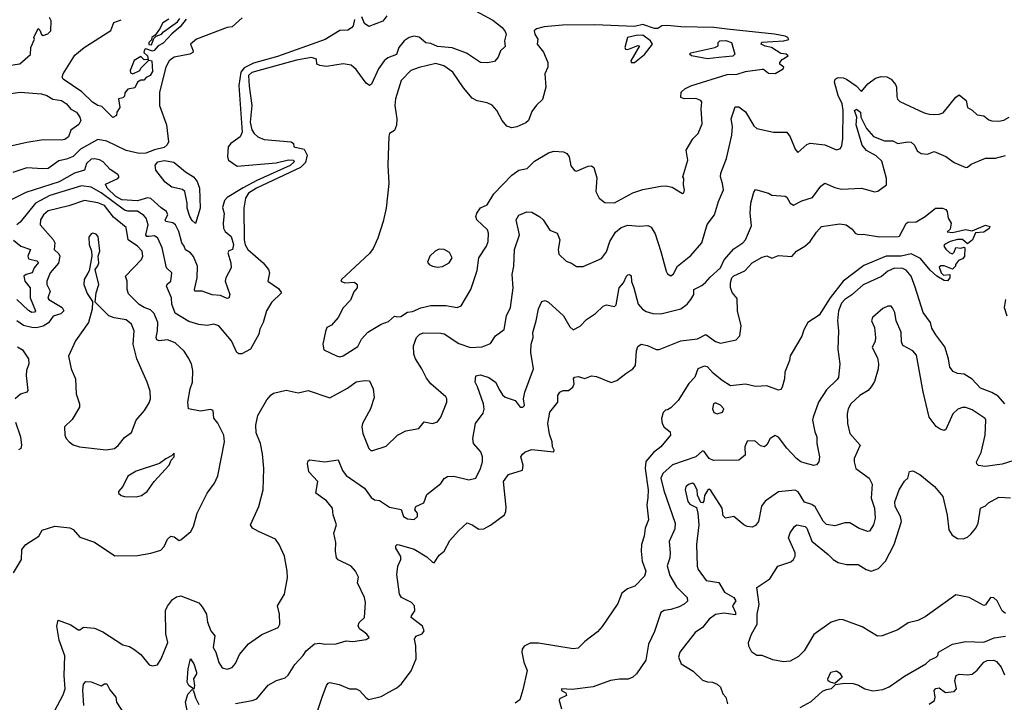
# Model space of a CAD drawing. Extents: x 1552033 to 1694788, y 811965 to 917215.
# Tile 402 of 632: x 1652113 to 1658058, y 837003 to 841122. Entities that reach past the tile are written whole.
import ezdxf

# ---------------------------------------------------------------- set-up
doc = ezdxf.new("R2010")
doc.units = 0

msp = doc.modelspace()

# ---------------------------------------------------------------- linework, layer by layer
at = {"layer": '0CON20XD'}
for points in [[(1654685.8, 841275), (1654970, 841120), (1655025.3, 841075), (1655045, 841051.4), (1655049.3, 841035), (1655040.6, 840995), (1655045, 840960), (1655016.4, 840933.6), (1655002.7, 840897.3), (1654980, 840870), (1654937.3, 840862.7), (1654895, 840863.6), (1654809.9, 840919.9)], [(1652044.2, 840845.8), (1652113.9, 840856.1), (1652178.3, 840911.7), (1652180, 840955), (1652202.5, 841005), (1652197.5, 841015), (1652225, 841070), (1652235, 841060), (1652243.9, 841033.9), (1652255, 841027.5), (1652283.6, 841036.4), (1652300, 841055), (1652302.5, 841115), (1652292.5, 841135)], [(1654135, 841124.2), (1654125.5, 841084.5), (1654116.8, 841073.2), (1654095, 841059.2), (1654046.4, 841056.4), (1653957.6, 841002.4), (1653669.8, 840900.2), (1653525, 840860), (1653467.5, 840832.5), (1653448.4, 840805), (1653435.9, 840725), (1653456.4, 840443.6), (1653443.5, 840415), (1653387.5, 840375), (1653371.9, 840355), (1653368, 840295), (1653374, 840275), (1653425, 840238.2), (1653661.1, 840258.9), (1653735, 840276.2), (1653765.8, 840275), (1653770.7, 840265), (1653745, 840241.7), (1653545, 840151.1), (1653462.7, 840107.3), (1653365, 840050), (1653348.5, 840031.5), (1653338.2, 839988.2), (1653347.9, 839952.1), (1653341.4, 839895), (1653344.2, 839865), (1653354, 839845), (1653389.6, 839815), (1653404.1, 839765), (1653397.1, 839735), (1653375, 839726.9), (1653369.5, 839715), (1653388.1, 839655), (1653390, 839625), (1653356.9, 839565), (1653352.7, 839545), (1653381.8, 839465), (1653375, 839441.8), (1653365, 839439.7), (1653325, 839458.7), (1653275, 839462.2), (1653215, 839485.3), (1653171.2, 839485), (1653167.8, 839495), (1653183.6, 839565), (1653187.1, 839635), (1653162.6, 839692.6), (1653145, 839715.4), (1653113.7, 839733.6), (1653106.8, 839755), (1653092.7, 839775), (1653074.6, 839845), (1653052.7, 839885), (1653037.3, 839897.3), (1652994.4, 839905), (1652991.1, 839915), (1653007.3, 839945), (1653000, 839965), (1652967, 839987), (1652905, 840043.5), (1652885, 840047.2), (1652825, 840029.8), (1652730, 840035), (1652694, 840055), (1652641.2, 840105), (1652630.7, 840129.3), (1652705, 840164), (1652713.8, 840175), (1652705, 840189.2), (1652658.8, 840218.8), (1652615.8, 840265), (1652595, 840277.1), (1652565, 840283.3), (1652545, 840280), (1652516.2, 840255), (1652503.8, 840215), (1652443.1, 840196.9), (1652351.5, 840145), (1652149.5, 840080.5), (1652045, 840026.9)], [(1653456.7, 841133.3), (1653395, 841080), (1653365, 841075.3), (1653179.6, 841005), (1653143.8, 840975), (1653161.1, 840935), (1653157.8, 840925), (1653140, 840915), (1653045, 840896.1), (1653015.8, 840875), (1652995.9, 840835), (1652956.6, 840685), (1652957.6, 840605), (1652998.9, 840488.9), (1653010.8, 840385), (1653003.1, 840366.9), (1652985, 840350.8), (1652926.9, 840336.9), (1652875, 840318), (1652835, 840314.5), (1652755, 840333.7), (1652639, 840389), (1652585, 840399.5), (1652479, 840341), (1652435, 840297.1), (1652395, 840280), (1652349.6, 840270.4), (1652285, 840224.6), (1652251.7, 840221.7), (1652155, 840229.2), (1652070.6, 840200.6)], [(1652675, 840532.5), (1652608.1, 840598.1), (1652584, 840605), (1652552.1, 840625), (1652487.3, 840687.3), (1652375, 840763.1), (1652370, 840775), (1652375.6, 840795), (1652445, 840908.6), (1652502.5, 840955), (1652663.3, 841056.7), (1652681.2, 841105), (1652725, 841122.5)], [(1653118, 841125), (1653081.2, 841078.8), (1653032.1, 841037.9), (1652978.9, 840981.1), (1652948, 840965), (1652925, 840936.2), (1652915, 840932.9), (1652875, 840946.7), (1652866.7, 840943.3), (1652862.5, 840925), (1652884, 840905), (1652888.3, 840881.7), (1652865, 840880), (1652845, 840900), (1652804.3, 840875.7), (1652780, 840815), (1652781.2, 840801.2), (1652795, 840796.2), (1652837.5, 840815), (1652845, 840830), (1652891.7, 840878.3), (1652910, 840875), (1652915, 840810), (1652900, 840785), (1652877, 840773), (1652861.7, 840758.3), (1652845, 840757.5), (1652823.6, 840746.4), (1652808.3, 840711.7), (1652765, 840702.5), (1652748.3, 840681.7), (1652745, 840660), (1652735, 840650), (1652710, 840645), (1652717, 840593), (1652700, 840565), (1652697.5, 840545), (1652675, 840532.5)], [(1653012.5, 841125), (1652977, 841103), (1652957.5, 841065), (1652930, 841030), (1652910, 841015), (1652908.3, 841001.7), (1652892.5, 840985), (1652892, 840972), (1652909.1, 840970.9), (1652921.7, 841008.3), (1652937, 841023), (1652968.8, 841035), (1652980.6, 841049.4), (1653065, 841110), (1653080.5, 841129.5)], [(1654330, 841145), (1654305, 841114.3), (1654221.7, 841081.7), (1654195, 841099.2), (1654179.2, 841139.2)], [(1654045, 839088.9), (1654065, 839093.3), (1654155, 839149.5), (1654176.9, 839195), (1654215, 839237.1), (1654294.5, 839285.5), (1654339.7, 839300.3), (1654375, 839334.4), (1654395, 839328.9), (1654415, 839331.8), (1654455, 839358.2), (1654485, 839362.2), (1654535, 839383.8), (1654595, 839397.5), (1654685, 839398.2), (1654755, 839385.7), (1654778, 839395), (1654836.4, 839495), (1654875, 839610), (1654885.6, 839685), (1654931.4, 839755), (1654941.9, 839785), (1654944.1, 839834.1), (1654938, 839855), (1654872.5, 839915), (1654867.8, 839935), (1654872.1, 839955), (1654895, 839986.6), (1654934.7, 840005.3), (1654975, 840071.1), (1655085, 840184.5), (1655125.8, 840215), (1655176.2, 840223.8), (1655221.5, 840268.5), (1655305, 840318.9), (1655338.2, 840328.2), (1655395.7, 840325.7), (1655415.9, 840315.9), (1655430, 840295), (1655440.5, 840240.5), (1655462.3, 840212.3), (1655475, 840208.8), (1655545, 840238.6), (1655565, 840240), (1655580.5, 840230.5), (1655597.9, 840167.9), (1655590.8, 840085), (1655611.2, 840045), (1655645, 840020), (1655705, 840016.5), (1655815, 840077.5), (1655875, 840098), (1655985, 840118.1), (1656015, 840120), (1656052.1, 840112.1), (1656115, 840073.3), (1656123.3, 840076.7), (1656127.5, 840095), (1656121.4, 840125), (1656123.3, 840163.3), (1656117.5, 840175), (1656147.1, 840275), (1656137.5, 840335), (1656176.9, 840403.1), (1656210, 840435), (1656232.9, 840495), (1656227.3, 840585), (1656231.4, 840625), (1656225, 840635.6), (1656195, 840647.9), (1656125.9, 840645.9), (1656103.9, 840653.9), (1656107.5, 840685), (1656128, 840705), (1656165, 840723.8), (1656385, 840791.8), (1656445.5, 840794.5), (1656495, 840810), (1656595, 840823.3), (1656605, 840823.3), (1656635, 840800), (1656675, 840797.5), (1656722.5, 840825), (1656726.7, 840835), (1656702.5, 840855), (1656702.5, 840865), (1656717.7, 840882.3), (1656753.3, 840905), (1656740, 840915), (1656708.3, 840918.3), (1656652.5, 840955), (1656615, 840962), (1656590, 840975), (1656593.9, 840986.1), (1656725.8, 840994.2), (1656756.4, 841003.6), (1656750, 841015), (1656735, 841022.5), (1656670, 841035), (1656385.6, 841065.6), (1656305, 841075.8), (1656105, 841080), (1656025, 841087.5), (1655990, 841085), (1655965, 841070), (1655945, 841068.6), (1655875, 841094.1), (1655825, 841080.4), (1655585, 841092.4), (1655390.8, 841089.1), (1655279.8, 841080.2), (1655233.3, 841066.7), (1655218.8, 841055), (1655222.5, 841035), (1655241.4, 841005), (1655238, 840975), (1655276, 840926), (1655302.5, 840865), (1655302, 840835), (1655282.9, 840795), (1655289.4, 840715), (1655269.6, 840640.4), (1655232.6, 840607.4), (1655205, 840567.5), (1655185.8, 840514.2), (1655169.7, 840500.3), (1655115, 840476), (1655085, 840469.2), (1655055, 840480), (1655025, 840513.8), (1654992.9, 840575), (1654965, 840605.8), (1654935, 840620.8), (1654875, 840632.9), (1654845, 840649.6), (1654792.1, 840712.1), (1654729.1, 840805), (1654673.2, 840843.2), (1654625, 840857.8), (1654525, 840833.7), (1654474.9, 840815.1), (1654415.3, 840755), (1654381.1, 840645), (1654377.8, 840605), (1654389.5, 840525), (1654388.1, 840485), (1654375.6, 840454.4), (1654345, 840436), (1654340.8, 840419.2), (1654336, 840244), (1654341.8, 840135), (1654324.8, 839985), (1654307, 839905), (1654275.5, 839805), (1654248, 839742), (1654225, 839711.6), (1654055.8, 839555), (1654051.2, 839545), (1654075, 839533.6), (1654135, 839538.9), (1654150.5, 839525), (1654150.9, 839505), (1654130.6, 839479.4), (1654109.8, 839430.2), (1654065, 839384), (1654035.5, 839324.5), (1653995, 839280), (1653967.5, 839265), (1653958.8, 839241.2), (1653942.5, 839165), (1653949.7, 839129.7), (1654025, 839093.5), (1654045, 839088.9)], [(1654809.9, 840919.9), (1654723.2, 840953.2), (1654635, 840961.1), (1654595, 840979), (1654565, 840982.8), (1654525, 841017.8), (1654492.1, 841022.1), (1654465, 841015.4), (1654434.8, 840995.2), (1654401.8, 840955), (1654388.1, 840911.9), (1654335, 840893.3), (1654313.3, 840875), (1654279.5, 840825), (1654237, 840733), (1654225.5, 840724.5), (1654205, 840739.5), (1654145, 840821.5), (1654115, 840847.1), (1654065.9, 840855.9), (1653965, 840840.4), (1653925, 840846), (1653906.2, 840855), (1653904, 840885), (1653875, 840894.1), (1653785, 840878.2), (1653515, 840804.8), (1653494.9, 840785), (1653498, 840722), (1653514.8, 840605.2), (1653505.3, 840505), (1653515, 840458), (1653528.9, 840435), (1653551.1, 840415), (1653589.3, 840399.3), (1653752.5, 840385), (1653766.2, 840375), (1653767.5, 840355), (1653830.4, 840340.4), (1653848.1, 840305), (1653839.3, 840260.7), (1653808.9, 840231.1), (1653541.6, 840105), (1653495.1, 840074.9), (1653476.9, 840045), (1653465.4, 839985), (1653468.7, 839795), (1653474, 839764), (1653491, 839735), (1653582.4, 839655), (1653615.4, 839615), (1653621.4, 839595), (1653611.2, 839545), (1653675, 839499.4), (1653693.3, 839475), (1653633.1, 839415), (1653602.2, 839365), (1653582.2, 839295), (1653562.2, 839255), (1653557.1, 839225), (1653505.5, 839134.5), (1653455, 839106.2), (1653435, 839106.2), (1653424.3, 839114.3), (1653391.4, 839185), (1653315, 839275.7), (1653285, 839284.5), (1653245, 839277.7), (1653195, 839282.4), (1653135, 839300.6), (1653052.3, 839352.3), (1653032.1, 839405), (1653029.1, 839445), (1652998.2, 839515), (1653002.7, 839527.3), (1653024.6, 839545.4), (1653030.9, 839595), (1652999.6, 839625), (1652972.8, 839745), (1652946.8, 839805), (1652927.6, 839817.6), (1652893.4, 839813.4), (1652880.6, 839815), (1652873.8, 839823.8), (1652888.9, 839885), (1652875.8, 839925.8), (1652861.9, 839941.9), (1652825, 839966.9), (1652765, 839966.2), (1652745, 839973.7), (1652605, 840078.4), (1652545, 840112.6), (1652485, 840120.2), (1652295, 840062.4), (1652208.6, 840015), (1652115, 839900.8), (1652095, 839885.4)], [(1655805, 840864), (1655825, 840864.5), (1655885, 840911.8), (1655934.5, 840975), (1655922.5, 840995), (1655875, 841028.3), (1655835, 841027.7), (1655783.8, 841015), (1655767.5, 840955), (1655770, 840945), (1655785, 840943.3), (1655845, 840966.2), (1655856.2, 840965), (1655802.9, 840875), (1655805, 840864)], [(1656265, 840885.7), (1656170, 840905), (1656157.5, 840915), (1656165, 840922.5), (1656310, 840955), (1656330, 840965), (1656330, 840985), (1656340, 840995), (1656375.9, 840995.9), (1656410, 840985), (1656431.2, 840915), (1656417.9, 840902.1), (1656335, 840893.5), (1656265, 840885.7)], [(1652352, 837378), (1652337.1, 837462.9), (1652345, 837500), (1652421.2, 837471.2), (1652465, 837441.2), (1652475, 837440), (1652497, 837457), (1652565, 837450.8), (1652615, 837428.6), (1652735, 837350), (1652775, 837339.4), (1652802, 837325), (1652845, 837292), (1652895, 837230), (1652915, 837223.3), (1652945, 837230), (1652967.5, 837265), (1653007.5, 837365), (1652995.7, 837415.7), (1652993.6, 837556.4), (1653005, 837583.3), (1653035, 837623.3), (1653060.5, 837639.5), (1653085, 837646.2), (1653194.2, 837604.2), (1653215, 837578.8), (1653240.5, 837535), (1653246.9, 837486.9), (1653266.9, 837435), (1653291.8, 837405), (1653281.8, 837335), (1653296.5, 837305), (1653315, 837244), (1653335, 837211.2), (1653365, 837204), (1653395, 837214), (1653415, 837236.7), (1653439.1, 837290.9), (1653495, 837357.1), (1653575, 837412.5), (1653673.8, 837455), (1653683.5, 837475), (1653681.1, 837535), (1653670, 837585), (1653712.5, 837655), (1653730, 837755), (1653728.6, 837795), (1653711.4, 837885), (1653680, 837955), (1653657.4, 837987.4), (1653555, 838033.1), (1653519.2, 838055), (1653507.1, 838075), (1653556.5, 838185), (1653581.9, 838285), (1653587.3, 838415), (1653577.9, 838502.1), (1653566, 838565), (1653541.1, 838628.9), (1653538.5, 838675), (1653550.6, 838735), (1653605, 838829.2), (1653630.5, 838859.5), (1653645, 838869.4), (1653722.2, 838887.7), (1653795, 838871.2), (1653855.2, 838885.2), (1653985, 838841.4), (1654091.7, 838898.3), (1654145, 838937.1), (1654195, 838946), (1654225, 838943.3), (1654247.5, 838895), (1654253.6, 838843.6), (1654231.1, 838775), (1654181.9, 838685), (1654178.1, 838665), (1654184.4, 838625), (1654220, 838535), (1654232.8, 838522.8), (1654245, 838522.1), (1654325, 838549.1), (1654394.6, 838615.4), (1654445, 838641.5), (1654523.4, 838656.6), (1654555, 838695.7), (1654605, 838685.7), (1654635, 838696), (1654656.2, 838723.8), (1654691.4, 838815), (1654692, 838835), (1654685.7, 838845.7), (1654595.9, 838925.9), (1654569, 838959), (1654541.8, 839015), (1654502.5, 839075), (1654492.9, 839105), (1654490.7, 839155), (1654507.8, 839205), (1654526.6, 839223.4), (1654548.1, 839231.9), (1654655, 839230.9), (1654675, 839226.4), (1654765, 839167.7), (1654835, 839143.8), (1654905, 839149.1), (1654955, 839169.4), (1654985, 839214.4), (1655037.6, 839252.4), (1655051.4, 839335), (1655075.5, 839385), (1655092.8, 839505), (1655085.7, 839585), (1655096.6, 839635), (1655100, 839735), (1655130.9, 839825), (1655110.6, 839915), (1655126.6, 839943.4), (1655175, 839962.9), (1655205, 839961.9), (1655253.6, 839933.6), (1655274.5, 839914.5), (1655313.4, 839853.4), (1655358.8, 839835), (1655374.2, 839794.2), (1655364, 839735), (1655367.3, 839707.3), (1655413.3, 839665), (1655445, 839653.8), (1655475, 839633.3), (1655515, 839634), (1655625, 839681.2), (1655655, 839720.8), (1655676.2, 839785), (1655710.3, 839839.7), (1655745, 839868), (1655785, 839882.1), (1655855, 839876.9), (1655905, 839880.6), (1655925, 839870.8), (1655950.4, 839830.4), (1655983.8, 839723.8), (1656016.4, 839605), (1656025, 839589.2), (1656045, 839577.3), (1656061.3, 839588.7), (1656085, 839635.6), (1656165, 839698.9), (1656231.8, 839775), (1656263.3, 839886.7), (1656307.5, 839945), (1656331.4, 840025), (1656361.5, 840095), (1656357.3, 840135), (1656344.7, 840174.7), (1656346.2, 840196.2), (1656380, 840285), (1656413.2, 840425), (1656417, 840477), (1656409.1, 840525), (1656433.1, 840596.9), (1656455, 840597.1), (1656495, 840567.3), (1656545, 840481.2), (1656563.3, 840465), (1656665, 840444.3), (1656744.2, 840444.2), (1656765, 840415.8), (1656795, 840340.8), (1656812, 840322), (1656865, 840368.6), (1656885, 840376.7), (1656975, 840367.5), (1657045, 840336.9), (1657068, 840345), (1657077.6, 840362.4), (1657082.2, 840405), (1657085.2, 840575), (1657078.7, 840615), (1657055.3, 840665.3), (1657032.2, 840745), (1657035.9, 840764.1), (1657055, 840774), (1657085, 840772.6), (1657105, 840763.5), (1657163.1, 840723.1), (1657195, 840688.5), (1657234.3, 840735.7), (1657280.8, 840769.2), (1657315, 840780.2), (1657348.2, 840778.2), (1657374, 840764), (1657401.5, 840731.5), (1657407.1, 840715), (1657408.2, 840658.2), (1657413.3, 840643.3), (1657428.1, 840628.1), (1657575, 840560), (1657605, 840551.8), (1657638.8, 840551.2), (1657665, 840551.8), (1657689.7, 840560.2), (1657765, 840654), (1657785, 840668.8), (1657827.5, 840635), (1657835, 840592.5), (1657865, 840576.2), (1657895, 840548.6), (1657935, 840541.4), (1657965, 840518.1), (1657982.5, 840512.5), (1658025, 840509.2), (1658055, 840515.5), (1658088.1, 840535)], [(1651885, 840652.7), (1652115, 840684.6), (1652245, 840675.4), (1652276.2, 840665), (1652313, 840643), (1652365, 840635.4), (1652395, 840614.5), (1652421.8, 840581.8), (1652455, 840564), (1652476.2, 840535), (1652482.7, 840515), (1652469.8, 840490.2), (1652422, 840455), (1652408, 840415), (1652385, 840400), (1652364.6, 840394.6), (1652255, 840398.2), (1652155, 840382.1), (1652005, 840347.3)], [(1654185, 837432.7), (1654165, 837447.5), (1654155.8, 837465), (1654162.5, 837485), (1654194.5, 837515), (1654200.4, 837605), (1654195, 837636), (1654153.1, 837725), (1654158, 837758), (1654140.6, 837795), (1654113.9, 837823.9), (1654035, 837862.5), (1654025.5, 837875), (1654020, 837915), (1654022.2, 837967.8), (1654010.4, 838025), (1654025.4, 838075), (1654005.4, 838135), (1654002.2, 838175), (1653965, 838220), (1653900, 838265), (1653912.5, 838335), (1653858, 838395), (1653850, 838445), (1653855, 838460), (1653865, 838467.5), (1653955, 838454.4), (1654035, 838467.5), (1654062.4, 838402.4), (1654085, 838371.4), (1654194, 838295), (1654235, 838240), (1654254.3, 838224.3), (1654285, 838222), (1654345, 838180), (1654416.8, 838166.8), (1654430, 838125), (1654455, 838111.5), (1654495, 838107.1), (1654515.5, 838125), (1654513.8, 838145), (1654498.8, 838165), (1654504, 838185), (1654553.6, 838206.4), (1654572.1, 838257.9), (1654655.5, 838324.5), (1654675.9, 838354.1), (1654695, 838366.2), (1654735, 838368.6), (1654825, 838346.7), (1654866.2, 838355), (1654895.6, 838415), (1654906.9, 838455), (1654908.1, 838485), (1654896.7, 838515), (1654852.5, 838565), (1654849.1, 838595), (1654864, 838686), (1654911.5, 838748.5), (1654916.9, 838773.1), (1654912.4, 838805), (1654878, 838908), (1654863.5, 838935), (1654867.5, 838972.5), (1654895, 838978.6), (1654945, 838964.2), (1654985, 838935.7), (1655012.5, 838885), (1655028.2, 838858.2), (1655044.4, 838845), (1655105.3, 838825.3), (1655134.1, 838784.1), (1655151.4, 838785), (1655160, 838795), (1655154.4, 838835), (1655162.3, 838875), (1655216.2, 839015), (1655198.1, 839115), (1655201.8, 839165), (1655212.2, 839205), (1655210.6, 839235), (1655231.8, 839305), (1655245, 839377.5), (1655265, 839422.5), (1655285, 839428.8), (1655305, 839417.5), (1655395.7, 839335), (1655435, 839268.8), (1655455, 839251.2), (1655496.8, 839273.2), (1655535, 839313.8), (1655590.3, 839349.7), (1655635, 839393.3), (1655655, 839402.5), (1655705, 839392.5), (1655715, 839402.5), (1655732.9, 839505), (1655759.2, 839535), (1655776.2, 839575), (1655785, 839582), (1655795, 839584), (1655805, 839576.2), (1655807.7, 839542.3), (1655820.9, 839505), (1655846.8, 839405), (1655872.7, 839375), (1655895, 839360.9), (1655935, 839349.5), (1655985, 839347.1), (1656105, 839377.8), (1656143.2, 839406.8), (1656166.1, 839433.9), (1656182.5, 839465), (1656183.3, 839495), (1656232.3, 839517.7), (1656254.1, 839535.9), (1656281.1, 839568.9), (1656344.5, 839625), (1656367.5, 839672.5), (1656425, 839740), (1656478.6, 839775), (1656496, 839794), (1656530.9, 839879.1), (1656523.8, 839955), (1656527.1, 840015), (1656545, 840082.5), (1656555, 840097.5), (1656635, 840076), (1656655, 840063.8), (1656735, 840057.5), (1656745, 840050.8), (1656765.6, 840015), (1656785, 840003.6), (1656835, 840028.9), (1656899.5, 840050.5), (1656951.2, 840118.8), (1656973.6, 840136.4), (1657035, 840110), (1657075, 840100.6), (1657195.4, 840105.4), (1657275.5, 840084.5), (1657295, 840086.9), (1657346.9, 840125), (1657347.4, 840165), (1657318.1, 840268.1), (1657285, 840301.4), (1657225, 840332.3), (1657199.6, 840365), (1657162.7, 840487.3), (1657167.5, 840535), (1657153.4, 840575), (1657165, 840583.5), (1657190.5, 840565), (1657192, 840535), (1657225, 840465.8), (1657268.2, 840418.2), (1657335, 840391.5), (1657385, 840391.9), (1657415, 840374.6), (1657475, 840386), (1657495, 840384), (1657515, 840366.2), (1657531.7, 840331.7), (1657556.7, 840315), (1657595, 840310), (1657635, 840326.2), (1657705, 840297.5), (1657755, 840260.8), (1657825, 840230), (1657835, 840232), (1657858.5, 840251.5), (1657945, 840286.9), (1658005, 840286.2), (1658065, 840303.8)], [(1653175, 839893.3), (1653155, 839910), (1653139.7, 839935), (1653123.8, 839985), (1653124.5, 840015), (1653109.3, 840085), (1653095, 840098.4), (1653031.3, 840111.3), (1652991.1, 840141.1), (1652933.9, 840215), (1652931.7, 840245), (1652945.9, 840264.1), (1652985, 840273.4), (1653043.2, 840263.2), (1653113.6, 840203.6), (1653161.4, 840175), (1653185, 840146.6), (1653197.6, 840105), (1653203.2, 839985), (1653175, 839893.3)], [(1652074.3, 837785), (1652124, 837865), (1652126.2, 837925), (1652150, 837955), (1652227.5, 838005), (1652248.3, 838041.7), (1652325, 838066.2), (1652415, 838056), (1652435, 838046.7), (1652475, 838000), (1652565, 837970), (1652686.4, 837886.4), (1652825, 837890), (1652905, 837903.8), (1652965, 837922), (1652985, 837944), (1653005, 837987.5), (1653025, 838006), (1653045, 838001.2), (1653075, 837980), (1653085, 837983.8), (1653146.2, 838035), (1653161.2, 838065), (1653184.4, 838145.6), (1653244, 838265), (1653288.6, 838325), (1653309.3, 838370.7), (1653348.9, 838575), (1653345.4, 838615.4), (1653308.7, 838688.7), (1653285, 838717.5), (1653280, 838765), (1653265, 838769.4), (1653205, 838760), (1653132.5, 838775), (1653128, 838815), (1653141.4, 838895), (1653155.6, 838935), (1653159.1, 839005), (1653149.6, 839045), (1653130.4, 839085), (1653105, 839122.9), (1653052, 839172), (1653005, 839190.9), (1652955, 839183.8), (1652940.9, 839190.9), (1652937.1, 839205), (1652945.4, 839245), (1652946.6, 839295), (1652925, 839348.6), (1652902.3, 839372.3), (1652863.8, 839385), (1652835, 839403.1), (1652768.9, 839468.9), (1652761.5, 839495), (1652761.1, 839545), (1652752.1, 839575), (1652847.5, 839675), (1652855.4, 839695), (1652851.8, 839725), (1652823.5, 839755), (1652766.8, 839795), (1652755, 839867.5), (1652680.1, 839930.1), (1652625, 840001.8), (1652585, 840017.8), (1652505, 840031.2), (1652410.3, 839999.7), (1652285, 839970), (1652256.7, 839945), (1652237.7, 839915), (1652236.5, 839885), (1652315.2, 839795.2), (1652324.7, 839775), (1652321.8, 839735), (1652350, 839710), (1652356, 839695), (1652346.8, 839653.2), (1652296.8, 839595), (1652276.6, 839545), (1652276.7, 839525), (1652295.9, 839485), (1652283.5, 839445), (1652288.2, 839435), (1652368.9, 839385), (1652378.5, 839365), (1652362, 839348), (1652315, 839333.8), (1652286.4, 839293.6), (1652255, 839273.1), (1652215, 839263.6), (1652185, 839264.4), (1652136.6, 839276.6), (1652095, 839305.7)], [(1653878.1, 836851.9), (1653938.6, 837035), (1653964.4, 837105), (1653975, 837119.2), (1653985, 837123.1), (1654041.7, 837111.7), (1654105, 837084), (1654145, 837083.8), (1654165, 837073.8), (1654205, 837030), (1654221.1, 837021.1), (1654295, 837039.3), (1654342.1, 837065), (1654389, 837091), (1654417.9, 837115), (1654477.2, 837192.8), (1654506.1, 837265), (1654504.5, 837345), (1654495.8, 837385), (1654505, 837402), (1654543.3, 837416.7), (1654555.8, 837435), (1654545, 837462), (1654476.9, 837515), (1654477.8, 837525), (1654499.1, 837555), (1654495.9, 837585.9), (1654478.6, 837605), (1654418.1, 837635), (1654405.6, 837655), (1654390, 837775), (1654395.6, 837825), (1654414.2, 837865), (1654414.2, 837884.2), (1654384.5, 837934.5), (1654383.2, 837946.8), (1654392.5, 837955), (1654405, 837954.3), (1654495, 837926.9), (1654571.6, 837881.6), (1654605, 837848.8), (1654615, 837846), (1654645, 837891.9), (1654675, 837916.2), (1654710.1, 837979.9), (1654761.8, 838038.2), (1654815, 838086), (1654845, 838074), (1654885, 838048), (1654915, 838050), (1654955, 838071.4), (1655039.2, 838135), (1655048.1, 838155), (1655049.5, 838180.5), (1655034.3, 838335.7), (1655065, 838378.2), (1655148, 838405), (1655153.3, 838435), (1655138.8, 838485), (1655148.8, 838501.2), (1655165, 838514), (1655205, 838528.8), (1655337.5, 838515), (1655340, 838525), (1655330, 838545), (1655328.8, 838575), (1655312.1, 838622.1), (1655301.5, 838685), (1655314, 838755), (1655361.2, 838815), (1655362.5, 838855), (1655373.8, 838875), (1655394.1, 838885.9), (1655427.5, 838885), (1655452, 838905), (1655460, 838925), (1655456.2, 838955), (1655463.3, 838965), (1655485, 838970), (1655525, 838957.5), (1655565, 838972.5), (1655595, 838970), (1655685, 838932.5), (1655717.5, 838945), (1655772.9, 838987.1), (1655814.1, 839015.9), (1655830.5, 839035), (1655836.5, 839125), (1655845, 839151.2), (1655865, 839164.2), (1655904.3, 839155.7), (1655955, 839133.1), (1655975, 839132.7), (1656105, 839184.7), (1656205, 839196.7), (1656255, 839222.2), (1656315, 839181.2), (1656345, 839171.2), (1656439.1, 839190.9), (1656460.8, 839215), (1656468.5, 839275), (1656447.1, 839365), (1656445, 839440), (1656415, 839476.7), (1656405.6, 839505.6), (1656403.8, 839535), (1656412.9, 839565), (1656425, 839576.9), (1656492, 839608), (1656536, 839655), (1656595, 839689.1), (1656625, 839697.1), (1656655, 839684), (1656695, 839698.6), (1656775, 839693.8), (1656803.3, 839725), (1656853.3, 839755), (1656886.7, 839783.3), (1656925, 839840.8), (1656955, 839873.8), (1657065, 839890), (1657103.3, 839885), (1657138.6, 839858.6), (1657156.7, 839835), (1657175, 839826.2), (1657205, 839827.8), (1657305, 839811.8), (1657416.4, 839813.6), (1657425, 839816.7), (1657465, 839893.3), (1657475, 839901.2), (1657525, 839902.5), (1657580, 839935), (1657642.5, 839985), (1657683.9, 839986.1), (1657705, 839976.7), (1657712.5, 839965), (1657718.8, 839925), (1657736.2, 839895), (1657731.7, 839858.3), (1657713, 839843), (1657745, 839838.8), (1657824.3, 839855.7), (1657865, 839849.3), (1657945, 839881.8), (1657970, 839875), (1657967, 839863), (1657935, 839840), (1657885, 839835.7), (1657865.5, 839794.5), (1657835, 839770), (1657805, 839795.5), (1657775, 839796.2), (1657732, 839785), (1657697.5, 839765), (1657692.5, 839755), (1657705, 839737.5), (1657730, 839715), (1657745, 839710), (1657755, 839720), (1657765, 839747.5), (1657795, 839743.3), (1657815, 839750), (1657820, 839745), (1657817, 839693), (1657805, 839680), (1657780.7, 839669.3), (1657762.5, 839645), (1657762.5, 839635), (1657745, 839617.5), (1657695, 839637.5), (1657675, 839637.5), (1657665, 839630), (1657676.2, 839595), (1657691.4, 839581.4), (1657730, 839585), (1657728.8, 839565), (1657715, 839546.2), (1657695, 839548.8), (1657651.2, 839575), (1657610.3, 839610.3), (1657551.9, 839681.9), (1657495, 839708.7), (1657435, 839695.4), (1657345, 839696.5), (1657210.4, 839639.6), (1657084.9, 839545.1), (1657007, 839445), (1656939.9, 839340.1), (1656872.5, 839295), (1656848.3, 839251.7), (1656835, 839212.5), (1656778, 839115), (1656765.7, 839094.3), (1656761.1, 839065), (1656733.8, 838995), (1656731.5, 838955), (1656717.5, 838905), (1656708.1, 838891.9), (1656695, 838887.5), (1656625, 838913.3), (1656555, 838908.1), (1656495, 838922.5), (1656405, 838913.6), (1656355, 838944.8), (1656299.7, 838989.7), (1656265, 839027.1), (1656245, 839031.8), (1656208.2, 839015), (1656189.6, 838965), (1656153.8, 838926.2), (1656087.8, 838825), (1656045, 838781.2), (1656025, 838767.5), (1656013, 838767), (1655998.3, 838751.7), (1655987.5, 838715), (1655992.5, 838685), (1656003.6, 838663.6), (1656040, 838635), (1656042.5, 838615), (1655984.4, 838545), (1655940.1, 838509.9), (1655893.2, 838456.8), (1655888.9, 838415), (1655907.8, 838285), (1655905, 838236.7), (1655900.5, 838195), (1655910, 838105), (1655890.4, 838055), (1655883.2, 838005), (1655867.7, 837955), (1655864.5, 837915), (1655870.8, 837855), (1655894.4, 837795), (1655885.8, 837765), (1655826.7, 837705), (1655782.6, 837687.4), (1655748.3, 837661.7), (1655725, 837598.8), (1655629.3, 837460.7), (1655602.1, 837427.9), (1655525, 837370.5), (1655485, 837330), (1655455, 837326.8), (1655245, 837361.1), (1655195, 837360.9), (1655158.1, 837341.9), (1655146.7, 837325), (1655145.2, 837305), (1655156.6, 837245), (1655177.1, 837195), (1655150.7, 837079.3), (1655132, 837018), (1655105, 836998.1)], [(1652075, 839792.2), (1652120.5, 839755), (1652177.5, 839735), (1652161.1, 839695), (1652165, 839678.9), (1652216.6, 839666.6), (1652227.1, 839657.1), (1652200, 839625), (1652187.3, 839595), (1652151.4, 839585), (1652137.5, 839575), (1652142.8, 839545), (1652176.5, 839505), (1652175.5, 839445), (1652207.9, 839365), (1652201.9, 839358.1), (1652185, 839356.4), (1652165, 839367.2), (1652095, 839434.2)], [(1652635, 838527.1), (1652685, 838534), (1652707.4, 838552.6), (1652745, 838601.4), (1652787.6, 838632.4), (1652815, 838705.8), (1652866.2, 838765), (1652895, 838810), (1652903.1, 838835), (1652900.8, 838880.8), (1652882.5, 838935), (1652819.6, 839075), (1652797.1, 839165), (1652803.6, 839245), (1652787.9, 839285), (1652755, 839310.4), (1652682.7, 839322.7), (1652650, 839335), (1652568.3, 839418.3), (1652573.8, 839475), (1652590, 839525), (1652567.5, 839615), (1652585, 839637.5), (1652590, 839655), (1652586.7, 839695), (1652596, 839725), (1652587.1, 839815), (1652575, 839827.5), (1652555, 839833.8), (1652545, 839830), (1652530.3, 839809.7), (1652532.9, 839765), (1652546.7, 839725), (1652547.5, 839695), (1652533, 839607), (1652525, 839592.5), (1652501.2, 839555), (1652500, 839525), (1652520.8, 839470.8), (1652551.7, 839421.7), (1652550, 839375), (1652528, 839295), (1652449.4, 839185), (1652407.3, 839092.7), (1652424.3, 839015), (1652449.4, 838955), (1652454.4, 838865), (1652472.9, 838805), (1652472.9, 838785), (1652430.3, 838709.7), (1652383.3, 838665), (1652386.2, 838615), (1652394, 838595), (1652411.2, 838575), (1652435, 838558), (1652474.4, 838544.4), (1652635, 838527.1)], [(1654635, 839628.8), (1654665, 839634), (1654705.8, 839655), (1654724, 839686), (1654707.7, 839717.7), (1654675, 839735.6), (1654645, 839738.2), (1654621.1, 839725), (1654590, 839695), (1654575, 839660), (1654585, 839646.2), (1654605.8, 839635.8), (1654635, 839628.8)], [(1658060.6, 838805), (1658020.9, 838850.9), (1657983.1, 838873.1), (1657915, 838899.6), (1657865, 838953.8), (1657815, 838983.1), (1657775, 838988.1), (1657748.9, 838998.9), (1657728.6, 839025), (1657720.6, 839075), (1657698.3, 839148.3), (1657645, 839220.8), (1657620.9, 839260.9), (1657611.8, 839295), (1657568.9, 839355), (1657519.2, 839509.1), (1657495.8, 839575), (1657465, 839611.2), (1657445, 839620.5), (1657395, 839623.1), (1657355, 839605.3), (1657316.9, 839573.1), (1657205, 839523.1), (1657137.3, 839462.7), (1657095, 839434.6), (1657075, 839410.9), (1657057.8, 839365), (1657051.2, 839305), (1657056.9, 839245), (1657052.9, 839135), (1657064.6, 839045), (1657055.9, 838964.1), (1657049.2, 838950.8), (1656985, 838888.6), (1656936.5, 838815), (1656903.3, 838725), (1656900.5, 838705), (1656914.4, 838635), (1656926.5, 838605), (1656925.4, 838565), (1656941.5, 838485), (1656937.5, 838455), (1656925, 838436), (1656908.3, 838431.7), (1656855, 838445.9), (1656828.6, 838455), (1656802.7, 838475), (1656745, 838537.3), (1656695, 838604.3), (1656675, 838612.5), (1656644.5, 838595.5), (1656625, 838556.7), (1656610, 838545), (1656585, 838550.8), (1656551.4, 838581.4), (1656505, 838578.8), (1656490.4, 838545), (1656494.2, 838495), (1656455, 838465.5), (1656301.7, 838461.7), (1656275, 838473.8), (1656245, 838517.5), (1656235, 838520), (1656195, 838483.8), (1656053.6, 838436.4), (1655996.4, 838383.6), (1655983.1, 838355), (1656001.8, 838281.8), (1656070, 838085), (1656069.2, 838050.8), (1656034.3, 837974.3), (1656041.4, 837905), (1656038.1, 837875), (1656023.3, 837826.7), (1656038, 837768), (1656079.5, 837699.5), (1656143.1, 837635), (1656145, 837614), (1656125.8, 837595), (1656095, 837580.4), (1656045, 837563.2), (1656005, 837557.9), (1655984.4, 837545), (1655945, 837430), (1655909.2, 837355), (1655892.5, 837257.5), (1655837.5, 837175), (1655815.4, 837154.6), (1655787.6, 837142.4), (1655735, 837143.2), (1655680, 837135), (1655575, 837097.5), (1655448.9, 837081.1), (1655384.2, 837085), (1655384.4, 837075), (1655409.7, 837059.7), (1655415.4, 837045), (1655372, 837025), (1655369.2, 837015), (1655384.4, 836965)], [(1658065.3, 839435), (1658057.4, 839385), (1658074.1, 839335)], [(1658146.8, 838473.2), (1658045, 838440), (1657943, 838427), (1657902.3, 838432.3), (1657892.3, 838442.3), (1657890.8, 838455), (1657918.9, 838511.1), (1657942.7, 838615), (1657947.5, 838705), (1657942, 838715), (1657865, 838767.7), (1657825, 838782.9), (1657805, 838782.7), (1657778.3, 838771.7), (1657746.7, 838745), (1657705, 838648.8), (1657695, 838644.2), (1657670.9, 838650.9), (1657646.8, 838666.8), (1657605, 838724.2), (1657567.4, 838877.4), (1657527.4, 839097.4), (1657506.2, 839125), (1657445, 839156.2), (1657438, 839178), (1657435, 839236.7), (1657404.5, 839305), (1657396.4, 839355), (1657383.6, 839383.6), (1657374.3, 839394.3), (1657355, 839394.3), (1657325, 839378.9), (1657261.2, 839325), (1657256.2, 839305), (1657274.4, 839265), (1657280, 839205), (1657277.4, 839182.6), (1657260, 839145), (1657291.7, 839081.7), (1657298.5, 839045), (1657296.7, 839015), (1657275, 838940), (1657255, 838906.2), (1657235.5, 838884.5), (1657185, 838855.6), (1657131.5, 838805), (1657115.4, 838775), (1657109.2, 838745), (1657111.5, 838685), (1657125.3, 838625.3), (1657187.3, 838555), (1657152.2, 838475), (1657150.5, 838455), (1657161.4, 838415), (1657242.5, 838355), (1657259.2, 838319.1), (1657253.9, 838235), (1657274.7, 838175.3), (1657279.1, 838115), (1657269.1, 838075), (1657245, 838036), (1657235, 838034.3), (1657181.7, 838051.7), (1657125, 838085.4), (1657095, 838086), (1657035, 838068.7), (1656985, 838076.2), (1656965, 838095.6), (1656915, 838182.7), (1656895, 838196.2), (1656851.2, 838211.2), (1656814, 838274), (1656795, 838283.1), (1656695, 838272.9), (1656615, 838216.9), (1656592.6, 838187.4), (1656574.2, 838095), (1656555, 838070), (1656535, 838060), (1656505.9, 838064.1), (1656486.2, 838075), (1656425.5, 838125.5), (1656375, 838113.6), (1656361.3, 838128.7), (1656355.3, 838175.3), (1656285, 838282.2), (1656275, 838288.6), (1656265, 838281.4), (1656248.7, 838251.3), (1656243.6, 838216.4), (1656235, 838207.5), (1656225, 838210), (1656205, 838254), (1656203.2, 838285), (1656185, 838320), (1656175, 838325.5), (1656151.9, 838318.1), (1656136, 838304), (1656130, 838285), (1656146.2, 838215), (1656159.2, 838199.1), (1656199.5, 838179.5), (1656208, 838145), (1656214, 838074), (1656199.3, 837955), (1656204.4, 837824.4), (1656210, 837805), (1656258.3, 837738.3), (1656335, 837726.5), (1656368.3, 837668.3), (1656425, 837635.9), (1656437.7, 837615), (1656416.2, 837585), (1656435.9, 837545), (1656435, 837531.8), (1656365, 837541.5), (1656315, 837533.2), (1656276.9, 837505), (1656235.6, 837454.4)], [(1652099.1, 839149.1), (1652129.7, 839129.7), (1652165, 839076.7), (1652168.6, 839045), (1652154.4, 839005.6), (1652151.4, 838975), (1652162, 838885), (1652155, 838874.2), (1652117.9, 838862.1), (1652084.4, 838835.6)], [(1656325, 838744.1), (1656357.1, 838755), (1656364.2, 838775), (1656345, 838795.6), (1656315, 838810.6), (1656302.5, 838805), (1656296.2, 838775), (1656305, 838752.7), (1656325, 838744.1)], [(1652086.6, 838693.4), (1652116.7, 838605), (1652124, 838555), (1652118.8, 838535), (1652105, 838526)], [(1652815, 838244.2), (1652849.1, 838250.9), (1652883.3, 838275), (1652924.4, 838335.6), (1653016.2, 838435), (1653026.4, 838463.6), (1653046.2, 838485), (1653046.2, 838506.2), (1653030, 838490), (1652995, 838473.3), (1652955.9, 838444.1), (1652815, 838398.8), (1652765, 838367.5), (1652736.2, 838305), (1652710, 838275), (1652710, 838265), (1652725, 838251.2), (1652745, 838246), (1652815, 838244.2)], [(1657105.8, 837834.2), (1657175.5, 837835.5), (1657224.6, 837804.6), (1657255, 837795.5), (1657298.3, 837811.7), (1657340.4, 837855), (1657392.1, 837955), (1657438.2, 838095), (1657431.1, 838125), (1657400, 838185), (1657397.9, 838212.1), (1657423.6, 838286.4), (1657455, 838337.5), (1657476.2, 838355), (1657485, 838396.7), (1657505, 838399.2), (1657547.3, 838377.3), (1657636.5, 838306.5), (1657687.5, 838245), (1657712.1, 838132.1), (1657723.3, 838043.3), (1657742.8, 838012.8), (1657775, 837992), (1657810.5, 837989.5), (1657835, 838000), (1657855, 838018.6), (1657885.5, 838055), (1657900.9, 838085), (1657914.6, 838175.4), (1657945, 838188.9), (1657963.5, 838206.5), (1658025, 838241.5), (1658095, 838236.5)], [(1658065, 837539.3), (1658045.8, 837555.8), (1658015, 837615.6), (1657995, 837634.3), (1657974, 837635), (1657945, 837592), (1657935, 837588), (1657845.8, 837635.8), (1657765, 837652), (1657581.1, 837518.9), (1657535, 837496.7), (1657477.6, 837482.4), (1657415, 837440), (1657320, 837405), (1657292.3, 837402.3), (1657199.3, 837459.3), (1657085, 837501.5), (1657065, 837502.2), (1657013.1, 837486.9), (1656908.1, 837411.9), (1656849.5, 837315), (1656815, 837280), (1656765, 837251.4), (1656725, 837246.7), (1656660.3, 837260.3), (1656595, 837286), (1656563.6, 837286.4), (1656534, 837305), (1656515, 837342.5), (1656513.3, 837365), (1656530.8, 837415), (1656566.2, 837475), (1656566.5, 837535), (1656577.2, 837592.8), (1656563, 837697), (1656641.4, 837748.6), (1656691.1, 837825), (1656768.5, 837851.5), (1656785.6, 837865), (1656795.6, 837885), (1656795.5, 837905), (1656754.4, 837995), (1656765, 838026), (1656790.8, 838065), (1656805, 838074.2), (1656855, 838064.3), (1656865, 838054), (1656896.4, 837976.4), (1656995.4, 837895.4), (1657024.6, 837864.6), (1657055, 837847.8), (1657105.8, 837834.2)], [(1653415, 836997.1), (1653516.6, 837013.4), (1653545, 837023.5), (1653613.5, 837106.5), (1653663.8, 837135), (1653715, 837152), (1653733.2, 837166.8), (1653775, 837230.8), (1653824.2, 837285), (1653842, 837315), (1653893, 837357), (1653925, 837360.8), (1653956.1, 837353.9), (1654023.9, 837356.1), (1654085, 837373.8), (1654125, 837370.6), (1654205, 837381.9), (1654222, 837395), (1654208.1, 837415), (1654185, 837432.7)], [(1656235.6, 837454.4), (1656190.8, 837425), (1656097.8, 837305), (1656090.6, 837275), (1656106.5, 837236.5), (1656180.3, 837190.3), (1656235, 837136.2), (1656265, 837126), (1656295.7, 837125.7), (1656325, 837113.3), (1656344.1, 837094.1), (1656358.6, 837055), (1656376.2, 837035), (1656386.2, 836995)], [(1652325, 836953.8), (1652375, 837048), (1652387.8, 837085), (1652380.5, 837165), (1652385.3, 837284.7), (1652352, 837378)], [(1656825, 836971.9), (1656891.4, 837008.6), (1656960.1, 837069.9), (1656985, 837081.5), (1657015, 837086), (1657038.3, 837111.7), (1657095, 837119.2), (1657146.2, 837116.2), (1657177.3, 837107.3), (1657215, 837085.6), (1657265, 837072.5), (1657325, 837080), (1657362.3, 837097.7), (1657455, 837161.4), (1657584, 837235), (1657609.5, 837260.5), (1657647.5, 837275), (1657656.7, 837285), (1657660, 837305), (1657745, 837354.3), (1657825, 837370.8), (1657935, 837365.6), (1657996.9, 837393.1), (1658065, 837401.6)], [(1653165, 837082.5), (1653134.4, 837104.4), (1653123.4, 837125), (1653130, 837205), (1653145, 837266.2), (1653165, 837236.2), (1653180, 837185), (1653181.1, 837175), (1653162, 837145), (1653168.4, 837105), (1653165, 837082.5)], [(1657605, 836991.5), (1657637.2, 837015), (1657640.6, 837035), (1657635.3, 837074.7), (1657645, 837087.2), (1657665, 837090.3), (1657702, 837062), (1657755, 837069.5), (1657768.8, 837085), (1657759.5, 837135), (1657767.8, 837165), (1657785, 837173.8), (1657835, 837169.6), (1657865, 837173.6), (1657895, 837197.5), (1657935, 837245.5), (1657955.3, 837254.7), (1657995, 837257.1), (1658010.3, 837250.3), (1658038.2, 837215), (1658059, 837169)], [(1657035, 837117.5), (1657007.5, 837125), (1656995, 837133.3), (1656992.5, 837145), (1657010, 837185), (1657045, 837192.5), (1657065, 837180), (1657080, 837155), (1657035, 837117.5)], [(1652499.7, 836985), (1652493.1, 837076.9), (1652497, 837113), (1652511.3, 837128.7), (1652545, 837127.8), (1652605, 837102.7), (1652625, 837115.7), (1652639.2, 837115), (1652657.9, 837077.9), (1652692.9, 837035), (1652696.5, 837005), (1652742.2, 836935)], [(1653125.9, 836944.1), (1653113.6, 837005), (1653128.4, 837051.6), (1653155, 837080), (1653162.9, 837072.9), (1653175, 837030), (1653195, 836990.6)]]:
    msp.add_lwpolyline(points, dxfattribs=at)

doc.saveas('drawing.dxf')
